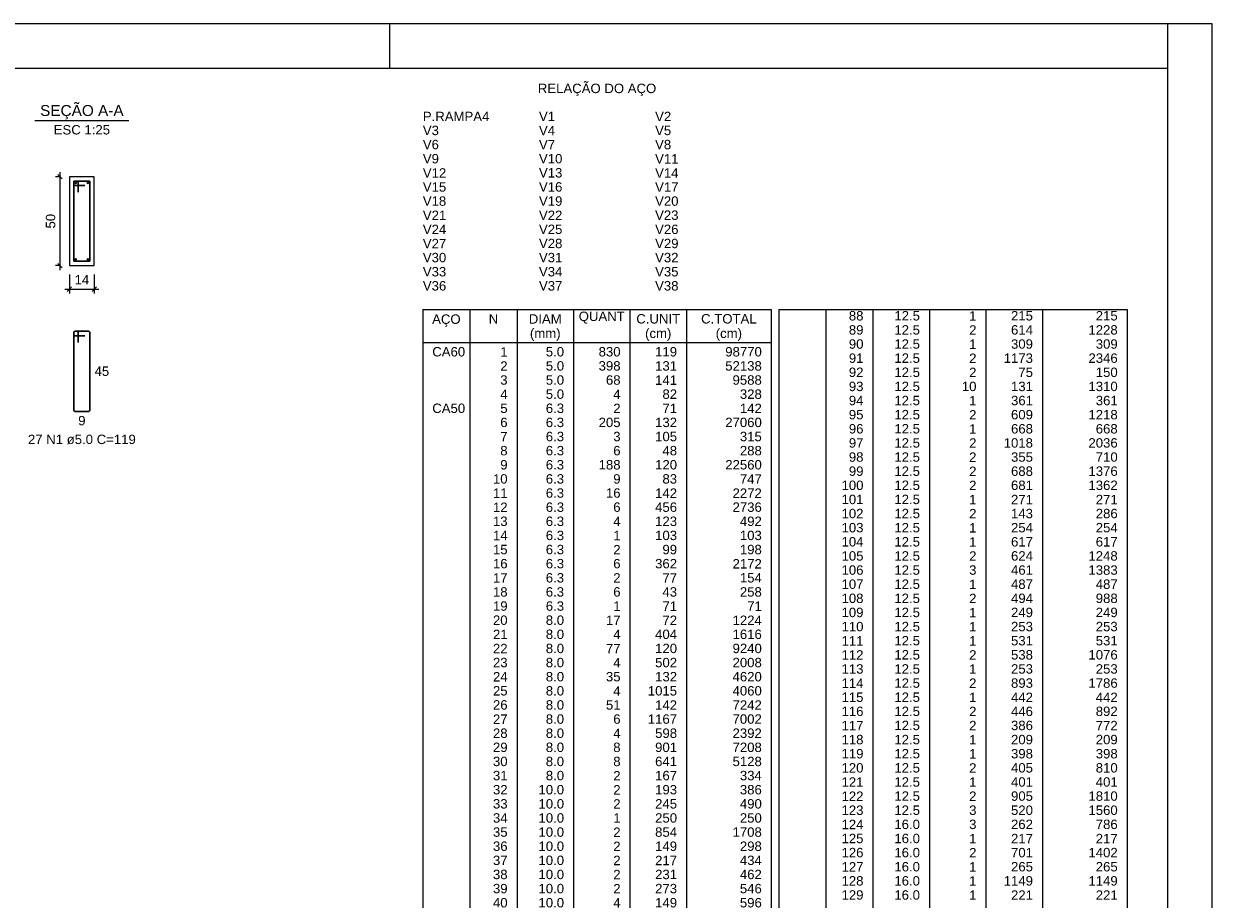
# Model space of a CAD drawing. Header units: millimetres. Extents: x 10 to 1250, y -62 to 528.
# Tile 342 of 656: x 602 to 629, y 172 to 192. Entities that reach past the tile are written whole.
import ezdxf

# ---------------------------------------------------------------- set-up
doc = ezdxf.new("R2010")
doc.units = ezdxf.units.MM
doc.header["$LTSCALE"] = 0.05
for name, color, linetype, lineweight in [('Descrição da armadura', 7, 'Continuous', 5), ('DT-Barras na forma', 2, 'Continuous', 30), ('DT-Barras no corte', 5, 'Continuous', 5), ('DT-Barras rebatidas', 2, 'Continuous', 30), ('DT-Cotas', 9, 'Continuous', 5), ('DT-Forma', 5, 'Continuous', 5), ('DT-Relação do aço', 9, 'Continuous', 5), ('DT-Textos', 7, 'Continuous', 5), ('Textos armaduras', 7, 'Continuous', 5)]:
    doc.layers.add(name, color=color, linetype=linetype, lineweight=lineweight)
doc.layers.add('FOLHA_PADRÃO', color=7, linetype='Continuous')
doc.styles.add('Arial', font='arial.ttf')
doc.styles.get("Standard").update_dxf_attribs({"font": 'arial.ttf'})
doc.dimstyles.new('UM_25.000000', dxfattribs={"dimtxt": 0.18, "dimasz": 0.1, "dimexe": 0.1, "dimexo": 0.2, "dimgap": 0, "dimtad": 1, "dimtih": 1, "dimtoh": 1, "dimdec": 1, "dimlfac": 25, "dimzin": 0, "dimdsep": 46, "dimtxsty": 'Standard', "dimcen": 0.09, "dimdle": 0.1, "dimadec": 1, "dimazin": 2, "dimtfac": 1, "dimtdec": 4, "dimtofl": 0, "dimtmove": 0, "dimatfit": 3, "dimfxl": 1, "dimtolj": 1, "dimarcsym": 0})

# ---------------------------------------------------------------- blocks, each defined once
blk = doc.blocks.new('_Oblique')
at = {"color": 0, "linetype": 'ByBlock', "lineweight": -2}
blk.add_line((-0.5, -0.5), (0.5, 0.5), dxfattribs=at)
blk = doc.blocks.new('*D1989')
at = {"layer": 'Defpoints', "color": 0, "transparency": 16777216}
for p in [(603.31, 188.645), (603.521, 188.645), (603.521, 186.645)]:
    blk.add_point(p, dxfattribs=at)
at = {"layer": 'DT-Cotas', "color": 0, "lineweight": -2, "transparency": 16777216}
for p, q in [((603.31, 186.545), (603.31, 188.745)), ((603.321, 188.645), (603.21, 188.645)), ((603.321, 186.645), (603.21, 186.645))]:
    blk.add_line(p, q, dxfattribs=at)
at = {"layer": 'DT-Cotas', "color": 0, "lineweight": -2, "transparency": 16777216, "xscale": 0.1, "yscale": 0.1, "zscale": 0.1}
for p, rotation in [((603.31, 188.645), 90), ((603.31, 186.645), 270)]:
    blk.add_blockref('_Oblique', p, dxfattribs=dict(at, rotation=rotation))
at = {"layer": 'DT-Cotas', "transparency": 16777216, "insert": (603.098, 187.645), "char_height": 0.2118, "attachment_point": 5, "rotation": 90, "style": 'Arial'}
blk.add_mtext('\\A1;50', dxfattribs=at)
blk = doc.blocks.new('*D1990')
at = {"layer": 'Defpoints', "color": 0, "transparency": 16777216}
for p in [(603.521, 186.645), (604.081, 186.645), (604.081, 186.116)]:
    blk.add_point(p, dxfattribs=at)
at = {"layer": 'DT-Cotas', "color": 0, "lineweight": -2, "transparency": 16777216}
for p, q in [((603.521, 186.445), (603.521, 186.016)), ((604.081, 186.445), (604.081, 186.016)), ((603.421, 186.116), (604.181, 186.116))]:
    blk.add_line(p, q, dxfattribs=at)
at = {"layer": 'DT-Cotas', "color": 0, "lineweight": -2, "transparency": 16777216, "xscale": 0.1, "yscale": 0.1, "zscale": 0.1, "rotation": 180}
blk.add_blockref('_Oblique', (603.521, 186.116), dxfattribs=at)
at = {"layer": 'DT-Cotas', "color": 0, "lineweight": -2, "transparency": 16777216, "xscale": 0.1, "yscale": 0.1, "zscale": 0.1}
blk.add_blockref('_Oblique', (604.081, 186.116), dxfattribs=at)
at = {"layer": 'DT-Cotas', "transparency": 16777216, "insert": (603.801, 186.327), "char_height": 0.2118, "attachment_point": 5, "rotation": 0.0057, "style": 'Arial'}
blk.add_mtext('\\A1;14', dxfattribs=at)
blk = doc.blocks.new('A1EST. 1500')
at = {"layer": 'FOLHA_PADRÃO', "color": 1, "linetype": 'Continuous'}
for p, q in [((150.008, 59.4), (0, 59.4)), ((131.5, 59.4), (131.5, 58.4)), ((149, 59.4), (149, 58.4)), ((150, 59.4), (150, 0))]:
    blk.add_line(p, q, dxfattribs=at)
at = {"layer": 'FOLHA_PADRÃO', "color": 6, "linetype": 'Continuous'}
blk.add_lwpolyline([(149, 58.4), (149, 1), (1, 1), (1, 58.4), (149, 58.4)], dxfattribs=at)

msp = doc.modelspace()

# ---------------------------------------------------------------- linework, layer by layer
at = {"layer": 'DT-Barras na forma'}
for p, q in [((603.7215, 188.5451), (603.6215, 188.5451)), ((603.6215, 188.5451), (603.6215, 186.7451)), ((603.9815, 188.5451), (603.6215, 188.5451)), ((603.6215, 188.5451), (603.6215, 188.4451)), ((603.7215, 188.2951), (603.7215, 188.5451)), ((603.9815, 186.7451), (603.9815, 188.5451)), ((603.6215, 188.4451), (603.8715, 188.4451)), ((603.6215, 186.7451), (603.9815, 186.7451))]:
    msp.add_line(p, q, dxfattribs=at)
at = {"layer": 'DT-Barras no corte'}
for centre in [(603.6615, 188.5051), (603.9415, 188.5051), (603.6615, 186.7851), (603.9415, 186.7851)]:
    msp.add_circle(centre, 0.02, dxfattribs=at)
at = {"layer": 'DT-Barras rebatidas'}
for p, q in [((603.6215, 185.1384), (603.6215, 183.3984)), ((603.6215, 185.1384), (603.6215, 185.0984)), ((603.6915, 185.1684), (603.6515, 185.1684)), ((603.9515, 185.1684), (603.6515, 185.1684)), ((603.6515, 185.0684), (603.8715, 185.0684)), ((603.7215, 184.9184), (603.7215, 185.1384)), ((603.9815, 183.3984), (603.9815, 185.1384)), ((603.6515, 183.3684), (603.9515, 183.3684))]:
    msp.add_line(p, q, dxfattribs=at)
for centre, start, end in [((603.6515, 185.1384), 90, 180), ((603.6515, 185.1384), 90, 180), ((603.6515, 185.0984), 180, 270), ((603.6915, 185.1384), 0, 90), ((603.9515, 185.1384), 0, 90), ((603.6515, 183.3984), 180, 270), ((603.9515, 183.3984), 270, 0)]:
    msp.add_arc(centre, 0.03, start, end, dxfattribs=at)
at = {"layer": 'DT-Forma'}
for p, q in [((604.0815, 188.6451), (603.5215, 188.6451)), ((603.5215, 188.6451), (603.5215, 188.6451)), ((603.5215, 188.6451), (603.5215, 186.6451)), ((604.0815, 186.6451), (604.0815, 188.6451)), ((604.0815, 188.6451), (604.0815, 188.6451)), ((603.5215, 186.6451), (604.0815, 186.6451)), ((603.5215, 186.6451), (603.5215, 186.6451)), ((604.0815, 186.6451), (604.0815, 186.6451))]:
    msp.add_line(p, q, dxfattribs=at)
at = {"layer": 'DT-Relação do aço', "linetype": 'Continuous'}
for p, q in [((611.4714, 185.6587), (619.308, 185.6587)), ((611.4714, 185.6587), (611.4714, 157.2775)), ((612.5304, 185.6587), (612.5304, 157.2775)), ((613.5894, 185.6587), (613.5894, 157.2775)), ((614.8602, 185.6587), (614.8602, 157.2775)), ((616.131, 185.6587), (616.131, 157.2775)), ((617.4018, 185.6587), (617.4018, 157.2775)), ((619.308, 185.6587), (619.308, 157.2775)), ((619.4768, 185.6587), (627.3134, 185.6587)), ((619.4768, 185.6587), (619.4768, 157.3456)), ((620.5358, 185.6587), (620.5358, 157.3456)), ((621.5948, 185.6587), (621.5948, 157.3456)), ((622.8656, 185.6587), (622.8656, 157.3456)), ((624.1364, 185.6587), (624.1364, 157.3456)), ((625.4072, 185.6587), (625.4072, 157.3456)), ((627.3134, 185.6587), (627.3134, 157.3456)), ((611.4714, 184.9174), (619.308, 184.9174))]:
    msp.add_line(p, q, dxfattribs=at)
at = {"layer": 'DT-Textos'}
msp.add_line((602.7425, 189.91), (604.8605, 189.91), dxfattribs=at)

# ---------------------------------------------------------------- block references
msp.add_blockref('A1EST. 1500', (479.22, 132.6844))

# ---------------------------------------------------------------- texts
at = {"layer": 'Descrição da armadura', "linetype": 'Continuous', "insert": (603.8015, 182.6271), "char_height": 0.2118, "width": 4.8647, "attachment_point": 8, "line_spacing_factor": 0.798, "style": 'Arial'}
msp.add_mtext('27 N1 ø5.0 C=119', dxfattribs=at)
at = {"layer": 'DT-Relação do aço', "linetype": 'Continuous', "char_height": 0.2118, "line_spacing_factor": 0.798, "style": 'Arial'}
for s, insert, width, attachment_point in [('RELAÇÃO DO AÇO', (615.39, 190.4599), 5.340655, 8), ('P.RAMPA4', (611.4714, 189.8947), 3.00028, 7), ('V1', (614.0836, 189.8947), 0.725664, 7), ('V2', (616.6958, 189.8947), 0.725664, 7), ('V3', (611.4714, 189.577), 0.725664, 7), ('V4', (614.0836, 189.577), 0.725664, 7), ('V5', (616.6958, 189.577), 0.725664, 7), ('V6', (611.4714, 189.2593), 0.725664, 7), ('V7', (614.0836, 189.2593), 0.725664, 7), ('V8', (616.6958, 189.2593), 0.725664, 7), ('V9', (611.4714, 188.9416), 0.725664, 7), ('V10', (614.0836, 188.9416), 1.055616, 7), ('V11', (616.6958, 188.9416), 1.055616, 7), ('V12', (611.4714, 188.6239), 1.055616, 7), ('V13', (614.0836, 188.6239), 1.055616, 7), ('V14', (616.6958, 188.6239), 1.055616, 7), ('V15', (611.4714, 188.3062), 1.055616, 7), ('V16', (614.0836, 188.3062), 1.055616, 7), ('V17', (616.6958, 188.3062), 1.055616, 7), ('V18', (611.4714, 187.9885), 1.055616, 7), ('V19', (614.0836, 187.9885), 1.055616, 7), ('V20', (616.6958, 187.9885), 1.055616, 7), ('V21', (611.4714, 187.6708), 1.055616, 7), ('V22', (614.0836, 187.6708), 1.055616, 7), ('V23', (616.6958, 187.6708), 1.055616, 7), ('V24', (611.4714, 187.3531), 1.055616, 7), ('V25', (614.0836, 187.3531), 1.055616, 7), ('V26', (616.6958, 187.3531), 1.055616, 7), ('V27', (611.4714, 187.0354), 1.055616, 7), ('V28', (614.0836, 187.0354), 1.055616, 7), ('V29', (616.6958, 187.0354), 1.055616, 7), ('V30', (611.4714, 186.7177), 1.055616, 7), ('V31', (614.0836, 186.7177), 1.055616, 7), ('V32', (616.6958, 186.7177), 1.055616, 7), ('V33', (611.4714, 186.4), 1.055616, 7), ('V34', (614.0836, 186.4), 1.055616, 7), ('V35', (616.6958, 186.4), 1.055616, 7), ('V36', (611.4714, 186.0823), 1.055616, 7), ('V37', (614.0836, 186.0823), 1.055616, 7), ('V38', (616.6958, 186.0823), 1.055616, 7), ('AÇO', (612.001, 185.2709), 1.285627, 8), ('N', (613.0599, 185.341), 0.428446, 8), ('DIAM', (614.2248, 185.341), 1.483193, 8), ('QUANT', (615.4956, 185.341), 2.076471, 8), ('C.UNIT', (616.7664, 185.341), 1.977398, 8), ('C.TOTAL', (618.3549, 185.341), 2.505206, 8), ('(mm)', (614.225, 184.9539), 1.383541, 8), ('(cm)', (616.766, 184.9539), 1.185975, 8), ('(cm)', (618.355, 184.9539), 1.185975, 8)]:
    msp.add_mtext(s, dxfattribs=dict(at, insert=insert, width=width, attachment_point=attachment_point))
at = {"layer": 'DT-Relação do aço', "color": 9, "linetype": 'Continuous', "char_height": 0.2118, "line_spacing_factor": 0.798, "style": 'Arial'}
for s, insert, width, attachment_point in [('88', (621.383, 185.4091), 0.659905, 9), ('12.5', (622.6538, 185.4091), 1.154689, 9), ('1', (623.9246, 185.4091), 0.329953, 9), ('215', (625.1954, 185.4091), 0.989858, 9), ('215', (627.1016, 185.4091), 0.989858, 9), ('89', (621.383, 185.0914), 0.659905, 9), ('12.5', (622.6538, 185.0914), 1.154689, 9), ('2', (623.9246, 185.0914), 0.329953, 9), ('614', (625.1954, 185.0914), 0.989858, 9), ('1228', (627.1016, 185.0914), 1.31981, 9), ('90', (621.383, 184.7737), 0.659905, 9), ('12.5', (622.6538, 184.7737), 1.154689, 9), ('1', (623.9246, 184.7737), 0.329953, 9), ('309', (625.1954, 184.7737), 0.989858, 9), ('309', (627.1016, 184.7737), 0.989858, 9), ('CA60', (611.6832, 184.5997), 1.484062, 7), ('1', (613.3776, 184.5997), 0.329953, 9), ('5.0', (614.6484, 184.5997), 0.824737, 9), ('830', (615.9192, 184.5997), 0.989858, 9), ('119', (617.19, 184.5997), 0.989858, 9), ('98770', (619.0962, 184.5997), 1.649763, 9), ('91', (621.383, 184.456), 0.659905, 9), ('12.5', (622.6538, 184.456), 1.154689, 9), ('2', (623.9246, 184.456), 0.329953, 9), ('1173', (625.1954, 184.456), 1.31981, 9), ('2346', (627.1016, 184.456), 1.31981, 9), ('2', (613.3776, 184.282), 0.329953, 9), ('5.0', (614.6484, 184.282), 0.824737, 9), ('398', (615.9192, 184.282), 0.989858, 9), ('131', (617.19, 184.282), 0.989858, 9), ('52138', (619.0962, 184.282), 1.649763, 9), ('3', (613.3776, 183.9643), 0.329953, 9), ('5.0', (614.6484, 183.9643), 0.824737, 9), ('68', (615.9192, 183.9643), 0.659905, 9), ('141', (617.19, 183.9643), 0.989858, 9), ('9588', (619.0962, 183.9643), 1.31981, 9), ('92', (621.383, 184.1383), 0.659905, 9), ('12.5', (622.6538, 184.1383), 1.154689, 9), ('2', (623.9246, 184.1383), 0.329953, 9), ('75', (625.1954, 184.1383), 0.659905, 9), ('150', (627.1016, 184.1383), 0.989858, 9), ('5.0', (614.6484, 183.6466), 0.824737, 9), ('82', (617.19, 183.6466), 0.659905, 9), ('328', (619.0962, 183.6466), 0.989858, 9), ('93', (621.383, 183.8206), 0.659905, 9), ('12.5', (622.6538, 183.8206), 1.154689, 9), ('10', (623.9246, 183.8206), 0.659905, 9), ('131', (625.1954, 183.8206), 0.989858, 9), ('1310', (627.1016, 183.8206), 1.31981, 9), ('4', (613.3776, 183.6466), 0.329953, 9), ('4', (615.9192, 183.6466), 0.329953, 9), ('94', (621.383, 183.5029), 0.659905, 9), ('12.5', (622.6538, 183.5029), 1.154689, 9), ('1', (623.9246, 183.5029), 0.329953, 9), ('361', (625.1954, 183.5029), 0.989858, 9), ('361', (627.1016, 183.5029), 0.989858, 9), ('CA50', (611.6832, 183.3289), 1.484062, 7), ('5', (613.3776, 183.3289), 0.329953, 9), ('6.3', (614.6484, 183.3289), 0.824737, 9), ('2', (615.9192, 183.3289), 0.329953, 9), ('71', (617.19, 183.3289), 0.659905, 9), ('142', (619.0962, 183.3289), 0.989858, 9), ('95', (621.383, 183.1852), 0.659905, 9), ('12.5', (622.6538, 183.1852), 1.154689, 9), ('2', (623.9246, 183.1852), 0.329953, 9), ('609', (625.1954, 183.1852), 0.989858, 9), ('1218', (627.1016, 183.1852), 1.31981, 9), ('6', (613.3776, 183.0112), 0.329953, 9), ('6.3', (614.6484, 183.0112), 0.824737, 9), ('205', (615.9192, 183.0112), 0.989858, 9), ('132', (617.19, 183.0112), 0.989858, 9), ('27060', (619.0962, 183.0112), 1.649763, 9), ('96', (621.383, 182.8675), 0.659905, 9), ('12.5', (622.6538, 182.8675), 1.154689, 9), ('1', (623.9246, 182.8675), 0.329953, 9), ('668', (625.1954, 182.8675), 0.989858, 9), ('668', (627.1016, 182.8675), 0.989858, 9), ('7', (613.3776, 182.6935), 0.329953, 9), ('6.3', (614.6484, 182.6935), 0.824737, 9), ('3', (615.9192, 182.6935), 0.329953, 9), ('105', (617.19, 182.6935), 0.989858, 9), ('315', (619.0962, 182.6935), 0.989858, 9), ('8', (613.3776, 182.3758), 0.329953, 9), ('6.3', (614.6484, 182.3758), 0.824737, 9), ('6', (615.9192, 182.3758), 0.329953, 9), ('48', (617.19, 182.3758), 0.659905, 9), ('288', (619.0962, 182.3758), 0.989858, 9), ('97', (621.383, 182.5498), 0.659905, 9), ('12.5', (622.6538, 182.5498), 1.154689, 9), ('2', (623.9246, 182.5498), 0.329953, 9), ('1018', (625.1954, 182.5498), 1.31981, 9), ('2036', (627.1016, 182.5498), 1.31981, 9), ('9', (613.3776, 182.0581), 0.329953, 9), ('6.3', (614.6484, 182.0581), 0.824737, 9), ('188', (615.9192, 182.0581), 0.989858, 9), ('120', (617.19, 182.0581), 0.989858, 9), ('22560', (619.0962, 182.0581), 1.649763, 9), ('98', (621.383, 182.2321), 0.659905, 9), ('12.5', (622.6538, 182.2321), 1.154689, 9), ('2', (623.9246, 182.2321), 0.329953, 9), ('355', (625.1954, 182.2321), 0.989858, 9), ('710', (627.1016, 182.2321), 0.989858, 9), ('99', (621.383, 181.9144), 0.659905, 9), ('12.5', (622.6538, 181.9144), 1.154689, 9), ('2', (623.9246, 181.9144), 0.329953, 9), ('688', (625.1954, 181.9144), 0.989858, 9), ('1376', (627.1016, 181.9144), 1.31981, 9), ('10', (613.3776, 181.7404), 0.659905, 9), ('6.3', (614.6484, 181.7404), 0.824737, 9), ('9', (615.9192, 181.7404), 0.329953, 9), ('83', (617.19, 181.7404), 0.659905, 9), ('747', (619.0962, 181.7404), 0.989858, 9), ('100', (621.383, 181.5967), 0.989858, 9), ('12.5', (622.6538, 181.5967), 1.154689, 9), ('2', (623.9246, 181.5967), 0.329953, 9), ('681', (625.1954, 181.5967), 0.989858, 9), ('1362', (627.1016, 181.5967), 1.31981, 9), ('11', (613.3776, 181.4227), 0.659905, 9), ('6.3', (614.6484, 181.4227), 0.824737, 9), ('16', (615.9192, 181.4227), 0.659905, 9), ('142', (617.19, 181.4227), 0.989858, 9), ('2272', (619.0962, 181.4227), 1.31981, 9), ('101', (621.383, 181.279), 0.989858, 9), ('12.5', (622.6538, 181.279), 1.154689, 9), ('1', (623.9246, 181.279), 0.329953, 9), ('271', (625.1954, 181.279), 0.989858, 9), ('271', (627.1016, 181.279), 0.989858, 9), ('12', (613.3776, 181.105), 0.659905, 9), ('6.3', (614.6484, 181.105), 0.824737, 9), ('6', (615.9192, 181.105), 0.329953, 9), ('456', (617.19, 181.105), 0.989858, 9), ('2736', (619.0962, 181.105), 1.31981, 9), ('13', (613.3776, 180.7873), 0.659905, 9), ('6.3', (614.6484, 180.7873), 0.824737, 9), ('4', (615.9192, 180.7873), 0.329953, 9), ('123', (617.19, 180.7873), 0.989858, 9), ('492', (619.0962, 180.7873), 0.989858, 9), ('102', (621.383, 180.9613), 0.989858, 9), ('12.5', (622.6538, 180.9613), 1.154689, 9), ('2', (623.9246, 180.9613), 0.329953, 9), ('143', (625.1954, 180.9613), 0.989858, 9), ('286', (627.1016, 180.9613), 0.989858, 9), ('14', (613.3776, 180.4696), 0.659905, 9), ('6.3', (614.6484, 180.4696), 0.824737, 9), ('1', (615.9192, 180.4696), 0.329953, 9), ('103', (617.19, 180.4696), 0.989858, 9), ('103', (619.0962, 180.4696), 0.989858, 9), ('103', (621.383, 180.6436), 0.989858, 9), ('12.5', (622.6538, 180.6436), 1.154689, 9), ('1', (623.9246, 180.6436), 0.329953, 9), ('254', (625.1954, 180.6436), 0.989858, 9), ('254', (627.1016, 180.6436), 0.989858, 9), ('104', (621.383, 180.3259), 0.989858, 9), ('12.5', (622.6538, 180.3259), 1.154689, 9), ('1', (623.9246, 180.3259), 0.329953, 9), ('617', (625.1954, 180.3259), 0.989858, 9), ('617', (627.1016, 180.3259), 0.989858, 9), ('15', (613.3776, 180.1519), 0.659905, 9), ('6.3', (614.6484, 180.1519), 0.824737, 9), ('2', (615.9192, 180.1519), 0.329953, 9), ('99', (617.19, 180.1519), 0.659905, 9), ('198', (619.0962, 180.1519), 0.989858, 9), ('105', (621.383, 180.0082), 0.989858, 9), ('12.5', (622.6538, 180.0082), 1.154689, 9), ('2', (623.9246, 180.0082), 0.329953, 9), ('624', (625.1954, 180.0082), 0.989858, 9), ('1248', (627.1016, 180.0082), 1.31981, 9), ('16', (613.3776, 179.8342), 0.659905, 9), ('6.3', (614.6484, 179.8342), 0.824737, 9), ('6', (615.9192, 179.8342), 0.329953, 9), ('362', (617.19, 179.8342), 0.989858, 9), ('2172', (619.0962, 179.8342), 1.31981, 9), ('106', (621.383, 179.6905), 0.989858, 9), ('12.5', (622.6538, 179.6905), 1.154689, 9), ('3', (623.9246, 179.6905), 0.329953, 9), ('461', (625.1954, 179.6905), 0.989858, 9), ('1383', (627.1016, 179.6905), 1.31981, 9), ('17', (613.3776, 179.5165), 0.659905, 9), ('6.3', (614.6484, 179.5165), 0.824737, 9), ('2', (615.9192, 179.5165), 0.329953, 9), ('77', (617.19, 179.5165), 0.659905, 9), ('154', (619.0962, 179.5165), 0.989858, 9), ('107', (621.383, 179.3728), 0.989858, 9), ('12.5', (622.6538, 179.3728), 1.154689, 9), ('1', (623.9246, 179.3728), 0.329953, 9), ('487', (625.1954, 179.3728), 0.989858, 9), ('487', (627.1016, 179.3728), 0.989858, 9), ('18', (613.3776, 179.1988), 0.659905, 9), ('6.3', (614.6484, 179.1988), 0.824737, 9), ('6', (615.9192, 179.1988), 0.329953, 9), ('43', (617.19, 179.1988), 0.659905, 9), ('258', (619.0962, 179.1988), 0.989858, 9), ('19', (613.3776, 178.8811), 0.659905, 9), ('6.3', (614.6484, 178.8811), 0.824737, 9), ('1', (615.9192, 178.8811), 0.329953, 9), ('71', (617.19, 178.8811), 0.659905, 9), ('71', (619.0962, 178.8811), 0.659905, 9), ('108', (621.383, 179.0551), 0.989858, 9), ('12.5', (622.6538, 179.0551), 1.154689, 9), ('2', (623.9246, 179.0551), 0.329953, 9), ('494', (625.1954, 179.0551), 0.989858, 9), ('988', (627.1016, 179.0551), 0.989858, 9), ('109', (621.383, 178.7374), 0.989858, 9), ('12.5', (622.6538, 178.7374), 1.154689, 9), ('1', (623.9246, 178.7374), 0.329953, 9), ('249', (625.1954, 178.7374), 0.989858, 9), ('249', (627.1016, 178.7374), 0.989858, 9), ('20', (613.3776, 178.5634), 0.659905, 9), ('8.0', (614.6484, 178.5634), 0.824737, 9), ('17', (615.9192, 178.5634), 0.659905, 9), ('72', (617.19, 178.5634), 0.659905, 9), ('1224', (619.0962, 178.5634), 1.31981, 9), ('110', (621.383, 178.4197), 0.989858, 9), ('12.5', (622.6538, 178.4197), 1.154689, 9), ('1', (623.9246, 178.4197), 0.329953, 9), ('253', (625.1954, 178.4197), 0.989858, 9), ('253', (627.1016, 178.4197), 0.989858, 9), ('21', (613.3776, 178.2457), 0.659905, 9), ('8.0', (614.6484, 178.2457), 0.824737, 9), ('4', (615.9192, 178.2457), 0.329953, 9), ('404', (617.19, 178.2457), 0.989858, 9), ('1616', (619.0962, 178.2457), 1.31981, 9), ('111', (621.383, 178.102), 0.989858, 9), ('12.5', (622.6538, 178.102), 1.154689, 9), ('1', (623.9246, 178.102), 0.329953, 9), ('531', (625.1954, 178.102), 0.989858, 9), ('531', (627.1016, 178.102), 0.989858, 9), ('22', (613.3776, 177.928), 0.659905, 9), ('8.0', (614.6484, 177.928), 0.824737, 9), ('77', (615.9192, 177.928), 0.659905, 9), ('120', (617.19, 177.928), 0.989858, 9), ('9240', (619.0962, 177.928), 1.31981, 9), ('112', (621.383, 177.7843), 0.989858, 9), ('12.5', (622.6538, 177.7843), 1.154689, 9), ('2', (623.9246, 177.7843), 0.329953, 9), ('538', (625.1954, 177.7843), 0.989858, 9), ('1076', (627.1016, 177.7843), 1.31981, 9), ('23', (613.3776, 177.6103), 0.659905, 9), ('8.0', (614.6484, 177.6103), 0.824737, 9), ('4', (615.9192, 177.6103), 0.329953, 9), ('502', (617.19, 177.6103), 0.989858, 9), ('2008', (619.0962, 177.6103), 1.31981, 9), ('24', (613.3776, 177.2926), 0.659905, 9), ('8.0', (614.6484, 177.2926), 0.824737, 9), ('35', (615.9192, 177.2926), 0.659905, 9), ('132', (617.19, 177.2926), 0.989858, 9), ('4620', (619.0962, 177.2926), 1.31981, 9), ('113', (621.383, 177.4666), 0.989858, 9), ('12.5', (622.6538, 177.4666), 1.154689, 9), ('1', (623.9246, 177.4666), 0.329953, 9), ('253', (625.1954, 177.4666), 0.989858, 9), ('253', (627.1016, 177.4666), 0.989858, 9), ('25', (613.3776, 176.9749), 0.659905, 9), ('8.0', (614.6484, 176.9749), 0.824737, 9), ('4', (615.9192, 176.9749), 0.329953, 9), ('1015', (617.19, 176.9749), 1.31981, 9), ('4060', (619.0962, 176.9749), 1.31981, 9), ('114', (621.383, 177.1489), 0.989858, 9), ('12.5', (622.6538, 177.1489), 1.154689, 9), ('2', (623.9246, 177.1489), 0.329953, 9), ('893', (625.1954, 177.1489), 0.989858, 9), ('1786', (627.1016, 177.1489), 1.31981, 9), ('115', (621.383, 176.8312), 0.989858, 9), ('12.5', (622.6538, 176.8312), 1.154689, 9), ('1', (623.9246, 176.8312), 0.329953, 9), ('442', (625.1954, 176.8312), 0.989858, 9), ('442', (627.1016, 176.8312), 0.989858, 9), ('26', (613.3776, 176.6572), 0.659905, 9), ('8.0', (614.6484, 176.6572), 0.824737, 9), ('51', (615.9192, 176.6572), 0.659905, 9), ('142', (617.19, 176.6572), 0.989858, 9), ('7242', (619.0962, 176.6572), 1.31981, 9), ('116', (621.383, 176.5135), 0.989858, 9), ('12.5', (622.6538, 176.5135), 1.154689, 9), ('2', (623.9246, 176.5135), 0.329953, 9), ('446', (625.1954, 176.5135), 0.989858, 9), ('892', (627.1016, 176.5135), 0.989858, 9), ('27', (613.3776, 176.3395), 0.659905, 9), ('8.0', (614.6484, 176.3395), 0.824737, 9), ('6', (615.9192, 176.3395), 0.329953, 9), ('1167', (617.19, 176.3395), 1.31981, 9), ('7002', (619.0962, 176.3395), 1.31981, 9), ('117', (621.383, 176.1958), 0.989858, 9), ('12.5', (622.6538, 176.1958), 1.154689, 9), ('2', (623.9246, 176.1958), 0.329953, 9), ('386', (625.1954, 176.1958), 0.989858, 9), ('772', (627.1016, 176.1958), 0.989858, 9), ('28', (613.3776, 176.0218), 0.659905, 9), ('8.0', (614.6484, 176.0218), 0.824737, 9), ('4', (615.9192, 176.0218), 0.329953, 9), ('598', (617.19, 176.0218), 0.989858, 9), ('2392', (619.0962, 176.0218), 1.31981, 9), ('29', (613.3776, 175.7041), 0.659905, 9), ('8.0', (614.6484, 175.7041), 0.824737, 9), ('8', (615.9192, 175.7041), 0.329953, 9), ('901', (617.19, 175.7041), 0.989858, 9), ('7208', (619.0962, 175.7041), 1.31981, 9), ('118', (621.383, 175.8781), 0.989858, 9), ('12.5', (622.6538, 175.8781), 1.154689, 9), ('1', (623.9246, 175.8781), 0.329953, 9), ('209', (625.1954, 175.8781), 0.989858, 9), ('209', (627.1016, 175.8781), 0.989858, 9), ('30', (613.3776, 175.3864), 0.659905, 9), ('8.0', (614.6484, 175.3864), 0.824737, 9), ('8', (615.9192, 175.3864), 0.329953, 9), ('641', (617.19, 175.3864), 0.989858, 9), ('5128', (619.0962, 175.3864), 1.31981, 9), ('119', (621.383, 175.5604), 0.989858, 9), ('12.5', (622.6538, 175.5604), 1.154689, 9), ('1', (623.9246, 175.5604), 0.329953, 9), ('398', (625.1954, 175.5604), 0.989858, 9), ('398', (627.1016, 175.5604), 0.989858, 9), ('120', (621.383, 175.2427), 0.989858, 9), ('12.5', (622.6538, 175.2427), 1.154689, 9), ('2', (623.9246, 175.2427), 0.329953, 9), ('405', (625.1954, 175.2427), 0.989858, 9), ('810', (627.1016, 175.2427), 0.989858, 9), ('31', (613.3776, 175.0687), 0.659905, 9), ('8.0', (614.6484, 175.0687), 0.824737, 9), ('2', (615.9192, 175.0687), 0.329953, 9), ('167', (617.19, 175.0687), 0.989858, 9), ('334', (619.0962, 175.0687), 0.989858, 9), ('121', (621.383, 174.925), 0.989858, 9), ('12.5', (622.6538, 174.925), 1.154689, 9), ('1', (623.9246, 174.925), 0.329953, 9), ('401', (625.1954, 174.925), 0.989858, 9), ('401', (627.1016, 174.925), 0.989858, 9), ('32', (613.3776, 174.751), 0.659905, 9), ('10.0', (614.6484, 174.751), 1.154689, 9), ('2', (615.9192, 174.751), 0.329953, 9), ('193', (617.19, 174.751), 0.989858, 9), ('386', (619.0962, 174.751), 0.989858, 9), ('122', (621.383, 174.6073), 0.989858, 9), ('12.5', (622.6538, 174.6073), 1.154689, 9), ('2', (623.9246, 174.6073), 0.329953, 9), ('905', (625.1954, 174.6073), 0.989858, 9), ('1810', (627.1016, 174.6073), 1.31981, 9), ('33', (613.3776, 174.4333), 0.659905, 9), ('10.0', (614.6484, 174.4333), 1.154689, 9), ('2', (615.9192, 174.4333), 0.329953, 9), ('245', (617.19, 174.4333), 0.989858, 9), ('490', (619.0962, 174.4333), 0.989858, 9), ('123', (621.383, 174.2896), 0.989858, 9), ('12.5', (622.6538, 174.2896), 1.154689, 9), ('3', (623.9246, 174.2896), 0.329953, 9), ('520', (625.1954, 174.2896), 0.989858, 9), ('1560', (627.1016, 174.2896), 1.31981, 9), ('34', (613.3776, 174.1156), 0.659905, 9), ('10.0', (614.6484, 174.1156), 1.154689, 9), ('1', (615.9192, 174.1156), 0.329953, 9), ('250', (617.19, 174.1156), 0.989858, 9), ('250', (619.0962, 174.1156), 0.989858, 9), ('35', (613.3776, 173.7979), 0.659905, 9), ('10.0', (614.6484, 173.7979), 1.154689, 9), ('2', (615.9192, 173.7979), 0.329953, 9), ('854', (617.19, 173.7979), 0.989858, 9), ('1708', (619.0962, 173.7979), 1.31981, 9), ('124', (621.383, 173.9719), 0.989858, 9), ('16.0', (622.6538, 173.9719), 1.154689, 9), ('3', (623.9246, 173.9719), 0.329953, 9), ('262', (625.1954, 173.9719), 0.989858, 9), ('786', (627.1016, 173.9719), 0.989858, 9), ('125', (621.383, 173.6542), 0.989858, 9), ('16.0', (622.6538, 173.6542), 1.154689, 9), ('1', (623.9246, 173.6542), 0.329953, 9), ('217', (625.1954, 173.6542), 0.989858, 9), ('217', (627.1016, 173.6542), 0.989858, 9), ('36', (613.3776, 173.4802), 0.659905, 9), ('10.0', (614.6484, 173.4802), 1.154689, 9), ('2', (615.9192, 173.4802), 0.329953, 9), ('149', (617.19, 173.4802), 0.989858, 9), ('298', (619.0962, 173.4802), 0.989858, 9), ('126', (621.383, 173.3365), 0.989858, 9), ('16.0', (622.6538, 173.3365), 1.154689, 9), ('2', (623.9246, 173.3365), 0.329953, 9), ('701', (625.1954, 173.3365), 0.989858, 9), ('1402', (627.1016, 173.3365), 1.31981, 9), ('37', (613.3776, 173.1625), 0.659905, 9), ('10.0', (614.6484, 173.1625), 1.154689, 9), ('2', (615.9192, 173.1625), 0.329953, 9), ('217', (617.19, 173.1625), 0.989858, 9), ('434', (619.0962, 173.1625), 0.989858, 9), ('127', (621.383, 173.0188), 0.989858, 9), ('16.0', (622.6538, 173.0188), 1.154689, 9), ('1', (623.9246, 173.0188), 0.329953, 9), ('265', (625.1954, 173.0188), 0.989858, 9), ('265', (627.1016, 173.0188), 0.989858, 9), ('38', (613.3776, 172.8448), 0.659905, 9), ('10.0', (614.6484, 172.8448), 1.154689, 9), ('2', (615.9192, 172.8448), 0.329953, 9), ('231', (617.19, 172.8448), 0.989858, 9), ('462', (619.0962, 172.8448), 0.989858, 9), ('128', (621.383, 172.7011), 0.989858, 9), ('16.0', (622.6538, 172.7011), 1.154689, 9), ('1', (623.9246, 172.7011), 0.329953, 9), ('1149', (625.1954, 172.7011), 1.31981, 9), ('1149', (627.1016, 172.7011), 1.31981, 9), ('39', (613.3776, 172.5271), 0.659905, 9), ('10.0', (614.6484, 172.5271), 1.154689, 9), ('2', (615.9192, 172.5271), 0.329953, 9), ('273', (617.19, 172.5271), 0.989858, 9), ('546', (619.0962, 172.5271), 0.989858, 9), ('40', (613.3776, 172.2094), 0.659905, 9), ('10.0', (614.6484, 172.2094), 1.154689, 9), ('4', (615.9192, 172.2094), 0.329953, 9), ('149', (617.19, 172.2094), 0.989858, 9), ('596', (619.0962, 172.2094), 0.989858, 9), ('129', (621.383, 172.3834), 0.989858, 9), ('16.0', (622.6538, 172.3834), 1.154689, 9), ('1', (623.9246, 172.3834), 0.329953, 9), ('221', (625.1954, 172.3834), 0.989858, 9), ('221', (627.1016, 172.3834), 0.989858, 9)]:
    msp.add_mtext(s, dxfattribs=dict(at, insert=insert, width=width, attachment_point=attachment_point))
at = {"layer": 'DT-Textos', "attachment_point": 8, "line_spacing_factor": 0.798, "style": 'Arial'}
for s, insert, char_height, width in [('SEÇÃO A-A', (603.8011, 189.9341), 0.2471, 4.254532), ('ESC 1:25', (603.8015, 189.5923), 0.2118, 2.507973)]:
    msp.add_mtext(s, dxfattribs=dict(at, insert=insert, char_height=char_height, width=width))
at = {"layer": 'Textos armaduras', "linetype": 'Continuous', "char_height": 0.2118, "attachment_point": 7, "line_spacing_factor": 0.798, "style": 'Arial'}
for s, insert, width in [('45', (604.0874, 184.1625), 0.659905), ('9', (603.719, 183.0507), 0.329953)]:
    msp.add_mtext(s, dxfattribs=dict(at, insert=insert, width=width))

# ---------------------------------------------------------------- dimensions: what is measured, and where the dimension line sits
at = {"layer": 'DT-Cotas'}
dim = msp.add_linear_dim(base=(603.3097, 188.6451), p1=(603.5215, 186.6451), p2=(603.5215, 188.6451), angle=90, dimstyle='UM_25.000000', override={"dimtxt": 0.2118, "dimasz": 0.1, "dimexe": 0.1, "dimexo": 0.2, "dimtad": 1, "dimtih": 0, "dimtoh": 0, "dimdec": 1, "dimlfac": 25, "dimzin": 8, "dimtxsty": 'Arial', "dimblk": 'Oblique', "dimblk1": 'Oblique', "dimblk2": 'Oblique', "dimsah": 1, "dimdle": 0.1, "dimse1": 0, "dimse2": 0, "dimclrt": 256, "dimadec": 1, "dimazin": 3, "dimtmove": 2, "dimldrblk": 'Oblique'}, dxfattribs=at)
dim.commit()
dim.dimension.update_dxf_attribs({"geometry": '*D1989', "text_midpoint": (603.0979, 187.6451), "dimtype": 160, "text_rotation": 90})
dim = msp.add_linear_dim(base=(604.0815, 186.1156), p1=(603.5215, 186.6451), p2=(604.0815, 186.6451), dimstyle='UM_25.000000', override={"dimtxt": 0.2118, "dimasz": 0.1, "dimexe": 0.1, "dimexo": 0.2, "dimtad": 1, "dimtih": 0, "dimtoh": 0, "dimdec": 1, "dimlfac": 25, "dimzin": 8, "dimtxsty": 'Arial', "dimblk": 'Oblique', "dimblk1": 'Oblique', "dimblk2": 'Oblique', "dimsah": 1, "dimdle": 0.1, "dimse1": 0, "dimse2": 0, "dimclrt": 256, "dimadec": 1, "dimazin": 3, "dimtmove": 2, "dimldrblk": 'Oblique'}, dxfattribs=at)
dim.commit()
dim.dimension.update_dxf_attribs({"geometry": '*D1990', "text_midpoint": (603.8015, 186.3274), "dimtype": 160, "text_rotation": 0.00573})

doc.saveas('drawing.dxf')
